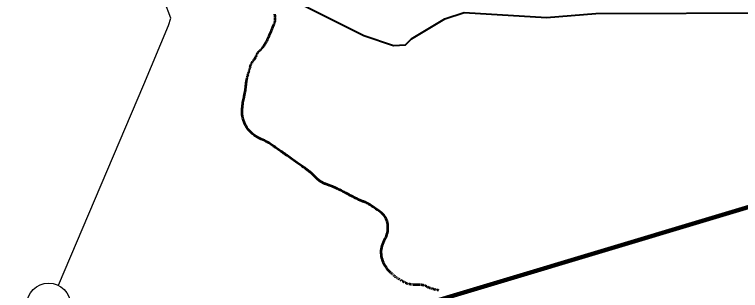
# Model space of a CAD drawing. Extents: x 553962 to 842807, y 8883888 to 9032388.
# Drawn here: x 690436 to 703744, y 8956482 to 8961528 of the extents above; entities that cross this region are included whole.
import ezdxf

# ---------------------------------------------------------------- set-up
doc = ezdxf.new("R2010")
doc.units = 0
doc.header["$LTSCALE"] = 150
for name, color, linetype, lineweight in [('12', 7, 'Continuous', 25), ('24', 7, 'Continuous', 25), ('48', 7, 'Continuous', 25), ('9', 7, 'Continuous', 90)]:
    doc.layers.add(name, color=color, linetype=linetype, lineweight=lineweight)

msp = doc.modelspace()

# ---------------------------------------------------------------- linework, layer by layer
at = {"layer": '12'}
msp.add_lwpolyline([(691240.8, 8956578.2), (692809.2, 8960246.9), (693257.6, 8961326.5), (693299.9, 8961463.3), (692951.1, 8962385.1), (692776, 8962756.9), (692786.9, 8963010.2)], dxfattribs=at)
at = {"layer": '12', "lineweight": 40}
msp.add_lwpolyline([(693487.4, 8962819.8), (696836.9, 8961144.8), (697384.1, 8960961.8), (697603.7, 8960973.6), (697714.4, 8961082.3), (698321.2, 8961447.4), (698679, 8961567.8), (700187.3, 8961472.5), (701093.5, 8961547), (704410.2, 8961560.7)], dxfattribs=at)
at = {"layer": '24', "lineweight": 53}
for p, q in [((695210, 8961525.8), (695208.1, 8961535.5)), ((695213.1, 8961506.8), (695211.6, 8961516.2)), ((695203.7, 8961369.9), (695206.5, 8961378.2)), ((695208.8, 8961386.1), (695210.8, 8961393.7)), ((695212.3, 8961401), (695213.5, 8961408.2)), ((695215.1, 8961489), (695214.2, 8961497.7)), ((695214.3, 8961415.2), (695215, 8961422.2)), ((695215.5, 8961429.1), (695215.9, 8961436)), ((695216.2, 8961472.6), (695215.8, 8961480.6)), ((695216.2, 8961443), (695216.4, 8961450.1)), ((695216.5, 8961457.4), (695216.5, 8961464.9)), ((694903.2, 8960840.2), (694907.6, 8960845.4)), ((694912.2, 8960850.5), (694917.1, 8960855.5)), ((694922.1, 8960860.3), (694927, 8960865)), ((694932, 8960869.5), (694936.8, 8960873.7)), ((694941.4, 8960877.7), (694945.8, 8960881.5)), ((694950, 8960885.1), (694954.1, 8960888.7)), ((694958.2, 8960892.6), (694962.4, 8960896.8)), ((694966.8, 8960901.5), (694971.5, 8960906.9)), ((694976.7, 8960913), (694982.2, 8960920.1)), ((694874.5, 8960788.4), (694878.1, 8960796.7)), ((694881.6, 8960804.2), (694885, 8960811.2)), ((694888.3, 8960817.6), (694891.8, 8960823.7)), ((694895.4, 8960829.4), (694899.2, 8960834.8)), ((694761.3, 8960585.2), (694764, 8960594.1)), ((694767, 8960603.1), (694770.2, 8960612.1)), ((694773.6, 8960621), (694777.4, 8960629.7)), ((694781.6, 8960638.2), (694786, 8960646.3)), ((694790.9, 8960654), (694796.2, 8960661.2)), ((694801.8, 8960668.2), (694807.6, 8960674.9)), ((694813.6, 8960681.6), (694819.7, 8960688.5)), ((694719.5, 8960437.8), (694721.6, 8960446)), ((694723.8, 8960454.1), (694726.2, 8960462.1)), ((694728.6, 8960470), (694731.2, 8960478)), ((694733.8, 8960485.9), (694736.3, 8960493.8)), ((694738.8, 8960501.8), (694741.3, 8960509.7)), ((694743.7, 8960517.7), (694745.9, 8960525.8)), ((694748.1, 8960534), (694750.2, 8960542.3)), ((694752.2, 8960550.6), (694754.3, 8960559.1)), ((694756.5, 8960567.7), (694758.9, 8960576.3)), ((694699.2, 8960361.1), (694701.4, 8960369.2)), ((694703.5, 8960376.8), (694705.6, 8960383.9)), ((694707.7, 8960391.1), (694709.7, 8960398.4)), ((694711.6, 8960406), (694713.5, 8960413.8)), ((694715.5, 8960421.7), (694717.4, 8960429.8)), ((697345.6, 8956794), (697338.8, 8956799.6)), ((697357.8, 8956783.8), (697351.9, 8956788.8)), ((697368.8, 8956774), (697363.4, 8956778.9)), ((697379.5, 8956764.3), (697374.1, 8956769.2)), ((697390.7, 8956754.3), (697385, 8956759.3)), ((697403.4, 8956743.6), (697396.8, 8956749)), ((697417.8, 8956732.3), (697410.4, 8956738)), ((697433.1, 8956720.9), (697425.3, 8956726.6)), ((697448.8, 8956709.9), (697441, 8956715.3)), ((697464.3, 8956699.8), (697456.7, 8956704.7)), ((697479.3, 8956690.6), (697471.9, 8956695)), ((697493.9, 8956682.1), (697486.7, 8956686.2)), ((697508.1, 8956674), (697501, 8956678)), ((697521.9, 8956666.1), (697515, 8956670)), ((697535.6, 8956658.2), (697528.8, 8956662.1)), ((697549, 8956650.2), (697542.3, 8956654.2)), ((697562.3, 8956642.3), (697555.7, 8956646.3)), ((697575.7, 8956634.4), (697569, 8956638.4)), ((697588.8, 8956626.7), (697582.3, 8956630.5)), ((697601.5, 8956619.5), (697595.2, 8956623)), ((697613.6, 8956613.2), (697607.7, 8956616.2)), ((697624.7, 8956608.1), (697619.3, 8956610.5)), ((697635.2, 8956604.2), (697630, 8956606)), ((697645.8, 8956601.1), (697640.4, 8956602.6)), ((697657.3, 8956598.6), (697651.4, 8956599.8)), ((697670.7, 8956596.3), (697663.7, 8956597.5)), ((697685.8, 8956594), (697678.1, 8956595.1)), ((697701.9, 8956591.7), (697693.8, 8956592.8)), ((697718.2, 8956589.7), (697710.1, 8956590.7)), ((697733.7, 8956587.9), (697726.1, 8956588.8)), ((697748.3, 8956586.4), (697741.1, 8956587.1)), ((697762.1, 8956585.1), (697755.3, 8956585.7)), ((697775.3, 8956584.2), (697768.8, 8956584.6)), ((697788.1, 8956583.5), (697781.8, 8956583.8)), ((697800.7, 8956583.1), (697794.4, 8956583.3)), ((697812.9, 8956582.8), (697806.8, 8956582.9)), ((697824.9, 8956582.7), (697818.9, 8956582.8)), ((697836.6, 8956582.6), (697830.8, 8956582.7)), ((697848, 8956582.5), (697842.3, 8956582.6)), ((697859, 8956582.4), (697853.5, 8956582.5)), ((697869.5, 8956582.3), (697864.3, 8956582.4)), ((697879.6, 8956582.2), (697874.6, 8956582.3)), ((697894, 8956581.8), (697889.2, 8956582)), ((697908.8, 8956580.5), (697903.7, 8956581.1)), ((697919.3, 8956578.7), (697914, 8956579.7)), ((697930.7, 8956576.1), (697924.9, 8956577.5)), ((697942.6, 8956572.7), (697936.6, 8956574.5)), ((697955, 8956568.4), (697948.8, 8956570.6)), ((697967.8, 8956563.3), (697961.4, 8956565.9)), ((697980.9, 8956557.4), (697974.3, 8956560.4)), ((697994.3, 8956551), (697987.6, 8956554.3)), ((698008.2, 8956544.3), (698001.2, 8956547.7)), ((698022.7, 8956537.6), (698015.4, 8956541)), ((698037.7, 8956530.8), (698030.1, 8956534.2)), ((698053.2, 8956524.3), (698045.4, 8956527.5)), ((698069.3, 8956518.1), (698061.2, 8956521.1)), ((698086, 8956512.4), (698077.6, 8956515.2)), ((698102.9, 8956507.2), (698094.4, 8956509.7)), ((698119.7, 8956502.6), (698111.4, 8956504.8)), ((698135.9, 8956498.6), (698127.9, 8956500.5)), ((698150.9, 8956495.1), (698143.5, 8956496.8)), ((698165.1, 8956492.1), (698158, 8956493.5)), ((698179.3, 8956489.1), (698172.1, 8956490.6)), ((698194.5, 8956486.1), (698186.7, 8956487.6)), ((698211.8, 8956482.6), (698202.9, 8956484.4))]:
    msp.add_line(p, q, dxfattribs=at)
at = {"layer": '24'}
for p, q in [((695210, 8961525.8), (695211.6, 8961516.2)), ((695208.8, 8961386.1), (695206.5, 8961378.2)), ((695212.3, 8961401), (695210.8, 8961393.7)), ((695213.1, 8961506.8), (695214.2, 8961497.7)), ((695214.3, 8961415.2), (695213.5, 8961408.2)), ((695215.5, 8961429.1), (695215, 8961422.2)), ((695215.1, 8961489), (695215.8, 8961480.6)), ((695216.2, 8961443), (695215.9, 8961436)), ((695216.2, 8961472.6), (695216.5, 8961464.9)), ((695216.5, 8961457.4), (695216.4, 8961450.1)), ((695203.7, 8961369.9), (695200.3, 8961361)), ((694912.2, 8960850.5), (694907.6, 8960845.4)), ((694922.1, 8960860.3), (694917.1, 8960855.5)), ((694932, 8960869.5), (694927, 8960865)), ((694941.4, 8960877.7), (694936.8, 8960873.7)), ((694950, 8960885.1), (694945.8, 8960881.5)), ((694958.2, 8960892.6), (694954.1, 8960888.7)), ((694966.8, 8960901.5), (694962.4, 8960896.8)), ((694976.7, 8960913), (694971.5, 8960906.9)), ((694988.2, 8960928.1), (694982.2, 8960920.1)), ((694874.5, 8960788.4), (694870.7, 8960779.5)), ((694881.6, 8960804.2), (694878.1, 8960796.7)), ((694888.3, 8960817.6), (694885, 8960811.2)), ((694895.4, 8960829.4), (694891.8, 8960823.7)), ((694903.2, 8960840.2), (694899.2, 8960834.8)), ((694761.3, 8960585.2), (694758.9, 8960576.3)), ((694767, 8960603.1), (694764, 8960594.1)), ((694773.6, 8960621), (694770.2, 8960612.1)), ((694781.6, 8960638.2), (694777.4, 8960629.7)), ((694790.9, 8960654), (694786, 8960646.3)), ((694801.8, 8960668.2), (694796.2, 8960661.2)), ((694813.6, 8960681.6), (694807.6, 8960674.9)), ((694825.8, 8960695.7), (694819.7, 8960688.5)), ((694723.8, 8960454.1), (694721.6, 8960446)), ((694728.6, 8960470), (694726.2, 8960462.1)), ((694733.8, 8960485.9), (694731.2, 8960478)), ((694738.8, 8960501.8), (694736.3, 8960493.8)), ((694743.7, 8960517.7), (694741.3, 8960509.7)), ((694748.1, 8960534), (694745.9, 8960525.8)), ((694752.2, 8960550.6), (694750.2, 8960542.3)), ((694756.5, 8960567.7), (694754.3, 8960559.1)), ((694699.2, 8960361.1), (694696.9, 8960351.9)), ((694703.5, 8960376.8), (694701.4, 8960369.2)), ((694707.7, 8960391.1), (694705.6, 8960383.9)), ((694711.6, 8960406), (694709.7, 8960398.4)), ((694715.5, 8960421.7), (694713.5, 8960413.8)), ((694719.5, 8960437.8), (694717.4, 8960429.8))]:
    msp.add_line(p, q, dxfattribs=at)
at = {"layer": '24', "lineweight": 53}
for points in [[(694988.2, 8960928.1), (694994.5, 8960936.7), (695001, 8960945.8), (695007.6, 8960955.3), (695014.2, 8960965), (695020.7, 8960974.9), (695027, 8960984.7), (695033.1, 8960994.3), (695039.1, 8961004.1), (695045.1, 8961014.5), (695051.4, 8961025.8), (695057.9, 8961038.3), (695065, 8961052.5), (695072.8, 8961068.8), (695081.4, 8961087.4), (695091, 8961108.7), (695101.2, 8961132), (695112, 8961156.7), (695123, 8961182.2), (695134, 8961207.7), (695144.6, 8961232.5), (695154.7, 8961256.1), (695164, 8961277.6), (695172.3, 8961296.5), (695179.6, 8961313), (695186, 8961327.5), (695191.5, 8961340.1), (695196.2, 8961351.1), (695200.3, 8961361)], [(694825.8, 8960695.7), (694831.7, 8960703.3), (694837.5, 8960711.5), (694843, 8960720.4), (694848.2, 8960730), (694853.2, 8960739.8), (694858, 8960749.9), (694862.5, 8960760), (694866.7, 8960769.9), (694870.7, 8960779.5)], [(694610.5, 8959801.8), (694612.9, 8959833), (694616.2, 8959863.1), (694620.1, 8959891.9), (694624.3, 8959919.5), (694628.9, 8959945.6), (694633.6, 8959970.2), (694638.3, 8959993.2), (694642.9, 8960014.6), (694647.3, 8960034.3), (694651.3, 8960052.2), (694654.8, 8960068.3), (694657.9, 8960082.9), (694660.6, 8960096.7), (694663.1, 8960109.9), (694665.3, 8960123.1), (694667.5, 8960136.7), (694669.5, 8960151.2), (694671.6, 8960167.1), (694673.7, 8960184.6), (694675.9, 8960203.4), (694678.2, 8960223), (694680.5, 8960243), (694682.8, 8960262.7), (694685.2, 8960281.7), (694687.6, 8960299.4), (694689.9, 8960315.5), (694692.3, 8960329.4), (694694.6, 8960341.5), (694696.9, 8960351.9)], [(695412.6, 8958963.5), (695390.1, 8958979.4), (695368.3, 8958994.5), (695347.1, 8959009), (695326.3, 8959023.1), (695305.9, 8959036.8), (695285.8, 8959050.4), (695265.9, 8959063.9), (695246.1, 8959077.5), (695226.2, 8959091.4), (695206.1, 8959105.7), (695185.8, 8959120.3), (695164.8, 8959135.2), (695143.1, 8959150.1), (695120.4, 8959165), (695096.6, 8959179.9), (695071.3, 8959194.5), (695044.4, 8959208.8), (695015.8, 8959222.9), (694985.9, 8959236.9), (694954.9, 8959251.4), (694923.4, 8959266.7), (694891.7, 8959283.3), (694860.2, 8959301.5), (694829.4, 8959321.8), (694799.7, 8959344.6), (694771.4, 8959370.2), (694744.8, 8959398.3), (694720.1, 8959428.6), (694697.5, 8959460.6), (694677.2, 8959494), (694659.3, 8959528.4), (694644.1, 8959563.4), (694631.8, 8959598.6), (694622.4, 8959633.7), (694615.8, 8959668.4), (694611.6, 8959702.8), (694609.5, 8959736.5), (694609.3, 8959769.6), (694610.5, 8959801.8)], [(695976.9, 8958531), (695967.2, 8958540.1), (695957.7, 8958549.4), (695948.1, 8958558.9), (695938.5, 8958568.5), (695928.9, 8958578.1), (695919.2, 8958587.8), (695909.4, 8958597.3), (695899.5, 8958606.6), (695889.5, 8958615.8), (695879.4, 8958624.8), (695869.1, 8958633.6), (695858.8, 8958642.3), (695848.4, 8958650.8), (695837.9, 8958659.2), (695827.4, 8958667.5), (695816.9, 8958675.7), (695806.4, 8958683.8), (695795.7, 8958692), (695784.8, 8958700.2), (695773.5, 8958708.6), (695761.6, 8958717.3), (695749.1, 8958726.3), (695735.9, 8958735.7), (695721.7, 8958745.6), (695706.5, 8958756), (695690.3, 8958767), (695673.1, 8958778.7), (695655, 8958791), (695636, 8958803.9), (695616.2, 8958817.6), (695595.5, 8958832), (695574, 8958847.1), (695551.8, 8958862.9), (695529, 8958879.4), (695505.8, 8958896.2), (695482.3, 8958913.2), (695458.9, 8958930.2), (695435.6, 8958947.1), (695412.6, 8958963.5)], [(696565.6, 8958234), (696553, 8958240.7), (696540.1, 8958247.5), (696526.7, 8958254.6), (696512.5, 8958262), (696497.3, 8958269.9), (696480.9, 8958278.4), (696462.9, 8958287.6), (696443.2, 8958297.7), (696422.1, 8958308.3), (696399.9, 8958319.3), (696377.1, 8958330.5), (696354, 8958341.7), (696331, 8958352.5), (696308.5, 8958362.8), (696286.8, 8958372.3), (696266.3, 8958381), (696247, 8958388.7), (696228.8, 8958395.7), (696211.6, 8958402.1), (696195.3, 8958408), (696179.9, 8958413.6), (696165.2, 8958418.8), (696151.3, 8958424), (696138, 8958429.1), (696125.3, 8958434.3), (696113, 8958439.6), (696101.2, 8958445), (696089.8, 8958450.5), (696078.8, 8958456.3), (696067.9, 8958462.3), (696057.3, 8958468.6), (696046.9, 8958475.3), (696036.5, 8958482.3), (696026.3, 8958489.6), (696016.2, 8958497.3), (696006.3, 8958505.3), (695996.4, 8958513.5), (695986.6, 8958522.1), (695976.9, 8958531)], [(697236.7, 8957815.1), (697224.9, 8957833.8), (697211.5, 8957851.4), (697196.4, 8957868.2), (697179.4, 8957884.7), (697160.2, 8957901.4), (697138.7, 8957918.7), (697114.9, 8957936.9), (697089.2, 8957955.7), (697062.3, 8957974.8), (697034.9, 8957993.6), (697007.6, 8958011.9), (696981, 8958029.1), (696955.8, 8958044.8), (696932.7, 8958058.6), (696912.1, 8958070.2), (696893.7, 8958079.8), (696877.2, 8958087.9), (696862.2, 8958094.6), (696848.2, 8958100.5), (696834.9, 8958105.8), (696821.7, 8958110.9), (696808.4, 8958116.1), (696794.5, 8958121.7), (696780.1, 8958127.8), (696765.2, 8958134.2), (696750.2, 8958141), (696734.9, 8958148), (696719.6, 8958155.2), (696704.3, 8958162.5), (696689.2, 8958169.8), (696674.4, 8958177.2), (696659.8, 8958184.6), (696645.5, 8958191.9), (696631.5, 8958199.1), (696617.8, 8958206.3), (696604.3, 8958213.4), (696591.2, 8958220.4), (696578.3, 8958227.2), (696565.6, 8958234)], [(697331.3, 8956805.9), (697323.2, 8956813.3), (697314.3, 8956822.1), (697304.5, 8956832.4), (697293.7, 8956844.7), (697281.9, 8956859.2), (697269, 8956876.1), (697255.3, 8956895.4), (697241.2, 8956916.7), (697227.2, 8956940), (697213.5, 8956965.1), (697200.6, 8956991.7), (697188.9, 8957019.6), (697178.8, 8957048.7), (697170.6, 8957078.7), (697164.4, 8957109.5), (697160.3, 8957140.9), (697158.5, 8957172.5), (697159, 8957204.3), (697161.8, 8957236), (697167.1, 8957267.4), (697175, 8957298.3), (697185.4, 8957328.5), (697197.7, 8957358.2), (697211.2, 8957387.5), (697225.2, 8957416.7), (697239.1, 8957446), (697252, 8957475.4), (697263.2, 8957505.3), (697272.1, 8957535.8), (697278.2, 8957567), (697281.4, 8957598.5), (697282.1, 8957630), (697280.5, 8957661.1), (697276.8, 8957691.2), (697271.4, 8957720), (697264.5, 8957747.1), (697256.3, 8957772.1), (697247.1, 8957794.6), (697236.7, 8957815.1)]]:
    msp.add_lwpolyline(points, dxfattribs=at)
at = {"layer": '48'}
msp.add_circle((691061.1, 8956214.5), 401.3, dxfattribs=at)
at = {"layer": '9'}
msp.add_lwpolyline([(691582, 8951218.7), (697371.2, 8956056), (705081.2, 8958366.8), (713138.6, 8969695)], dxfattribs=at)
for points in [[(637260.6, 8972975.8), (641524.5, 8971056.2), (652526.1, 8965412.7), (653164.3, 8965062.8), (670790.5, 8953770.1), (686194, 8943929.9), (696283.3, 8937647.1)], [(694874, 8947402.7), (694491.4, 8947729), (693981.6, 8948105.1), (692654.2, 8949437.3), (691811.8, 8950292), (691552.9, 8951277.6), (691093.4, 8951755.3), (689976, 8951721.8), (689441.2, 8951996.3), (689158.9, 8952576.6), (688699.5, 8953029), (687605.5, 8953400.8), (685873.4, 8954400.8), (684752.3, 8955101.5), (681638, 8958243.7), (680641.1, 8959527.7), (679425.4, 8960995.9)]]:
    msp.add_spline(points, degree=3, dxfattribs=at)

doc.saveas('drawing.dxf')
